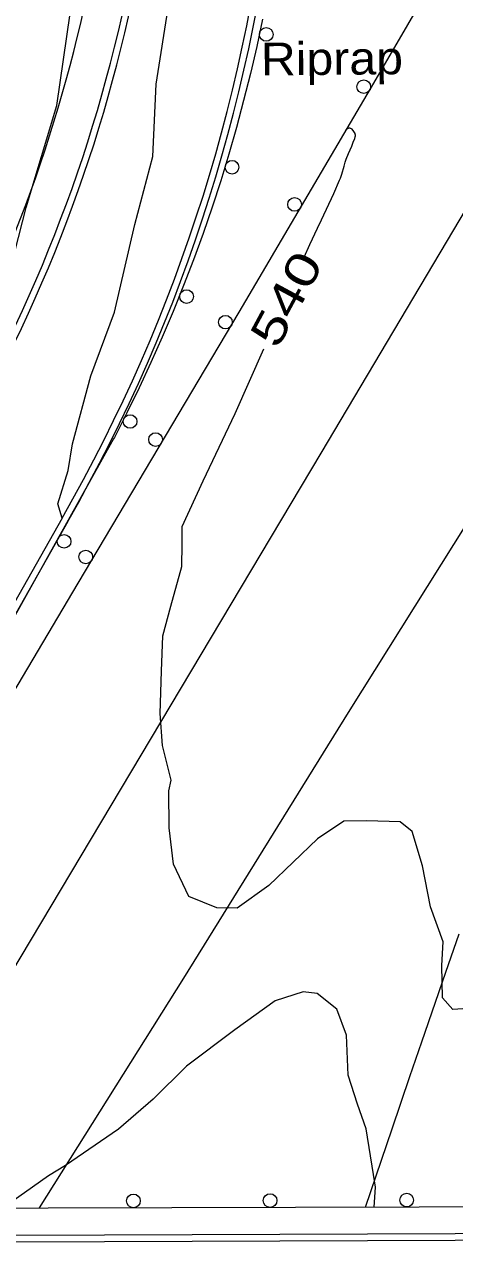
# Model space of a CAD drawing. Extents: x 2361284 to 2366480, y 6976556 to 6985346.
# Drawn here: x 2365011.7 to 2365074.7, y 6980567.9 to 6980746.5 of the extents above; entities that cross this region are included whole.
import ezdxf
from ezdxf.enums import TextEntityAlignment as Align

# ---------------------------------------------------------------- set-up
doc = ezdxf.new("R2010")
doc.units = 0
doc.header["$LTSCALE"] = 1.9
for name, color, linetype, lineweight in [('12', 7, 'Continuous', 13), ('13', 7, 'Continuous', 13), ('14', 7, 'Continuous', 13), ('17', 7, 'Continuous', 13), ('24', 7, 'Continuous', 13), ('3', 7, 'Continuous', 13)]:
    doc.layers.add(name, color=color, linetype=linetype, lineweight=lineweight)

msp = doc.modelspace()

# ---------------------------------------------------------------- linework, layer by layer
at = {"layer": '12'}
for points in [[(2365052.652, 6980712.427), (2365053.488, 6980714.249), (2365054.624, 6980716.669), (2365055.19, 6980717.88), (2365056.973, 6980721.758), (2365057.845, 6980723.706), (2365057.961, 6980723.989), (2365058.159, 6980724.569), (2365058.487, 6980725.752), (2365058.66, 6980726.333), (2365058.806, 6980726.749), (2365059.14, 6980727.579), (2365059.617, 6980728.681), (2365059.843, 6980729.231), (2365060.046, 6980729.782), (2365060.135, 6980730.058), (2365060.158, 6980730.18), (2365060.157, 6980730.262), (2365060.124, 6980730.424), (2365060.094, 6980730.505), (2365060.01, 6980730.666), (2365059.903, 6980730.826), (2365059.655, 6980731.143), (2365059.568, 6980731.221), (2365059.5, 6980731.258), (2365059.451, 6980731.275), (2365059.346, 6980731.295), (2365059.181, 6980731.289), (2365059.108, 6980731.274), (2365058.969, 6980731.223), (2365058.876, 6980731.169), (2365058.798, 6980731.102), (2365058.765, 6980731.065), (2365058.726, 6980731.004)], [(2365078.808, 6980602.528), (2365074.41, 6980602.237), (2365072.884, 6980603.932), (2365072.789, 6980608.661), (2365073.006, 6980612.144), (2365071.127, 6980617.256), (2365069.95, 6980623.236), (2365068.471, 6980628.274), (2365066.688, 6980629.695), (2365061.808, 6980629.829), (2365058.468, 6980629.817), (2365054.582, 6980627.23), (2365047.486, 6980620.401), (2365042.828, 6980617.047), (2365039.877, 6980617.119), (2365035.771, 6980618.76), (2365033.517, 6980623.52), (2365032.916, 6980628.824), (2365032.865, 6980634.243), (2365033.18, 6980635.826), (2365031.932, 6980640.864), (2365031.577, 6980645.572), (2365031.758, 6980651.794), (2365031.979, 6980656.927), (2365033.148, 6980661.277), (2365034.741, 6980667.123), (2365034.81, 6980670.364), (2365034.806, 6980672.974), (2365037.862, 6980679.654), (2365042.568, 6980689.529), (2365046.769, 6980698.979)]]:
    msp.add_lwpolyline(points, dxfattribs=at)
at = {"layer": '13'}
for points in [[(2365017.223, 6980674.187), (2365016.613, 6980676.301), (2365018.097, 6980681.166), (2365018.76, 6980685.092), (2365021.405, 6980695.028), (2365024.877, 6980704.361), (2365027.865, 6980717.19), (2365030.511, 6980727.136), (2365030.991, 6980737.732), (2365032.859, 6980749.509), (2365034.309, 6980764.075), (2365035.111, 6980772.352), (2365034.518, 6980777.917), (2365032.347, 6980790.667)], [(2365004.806, 6980691.71), (2365005.725, 6980691.859), (2365005.462, 6980694.226), (2365006.869, 6980699.73), (2365008.664, 6980706.697), (2365011.96, 6980719.679), (2365016.439, 6980734.623), (2365018.401, 6980748.092)], [(2365062.886, 6980573.286), (2365063.088, 6980576.207), (2365062.8, 6980578.065), (2365061.737, 6980584.735), (2365060.462, 6980588.363), (2365059.092, 6980592.6), (2365058.826, 6980598.448), (2365057.42, 6980602.265), (2365054.558, 6980604.548), (2365052.486, 6980604.803), (2365048.407, 6980603.499), (2365042.497, 6980599.244), (2365035.417, 6980593.915), (2365030.564, 6980589.089), (2365025.454, 6980584.71), (2365017.715, 6980579.386), (2365015.229, 6980577.873), (2365008.544, 6980573.139)]]:
    msp.add_lwpolyline(points, dxfattribs=at)
at = {"layer": '14'}
msp.add_lwpolyline([(2365228.891, 6981017.348), (2365221.949, 6981000.519), (2365217.221, 6980989.345), (2365207.569, 6980967.073), (2365197.921, 6980945.473), (2365192.993, 6980934.724), (2365185.462, 6980918.664), (2365173.834, 6980894.718), (2365163.453, 6980874.008), (2365158.189, 6980863.694), (2365150.184, 6980848.282), (2365137.889, 6980825.325), (2365129.468, 6980810.144), (2365125.183, 6980802.595), (2365118.654, 6980791.328), (2365076.346, 6980719.533), (2365055.075, 6980683.707), (2364989.163, 6980573.095)], dxfattribs=at)
at = {"layer": '17'}
for points in [[(2364966.003, 6980573.044), (2364980.945, 6980599.029), (2364996.031, 6980624.933), (2365019.574, 6980664.648), (2365043.148, 6980704.345), (2365062.839, 6980737.905), (2365082.412, 6980771.531), (2365100.49, 6980803.296), (2365118.166, 6980835.285), (2365136.491, 6980869.682), (2365153.9, 6980904.539), (2365160.027, 6980917.488), (2365166.015, 6980930.495), (2365169.287, 6980937.708), (2365172.517, 6980944.938)], [(2365046.56, 6980747.249), (2365045.708, 6980743.281), (2365044.785, 6980739.293), (2365043.793, 6980735.353), (2365042.76, 6980731.412), (2365041.628, 6980727.482), (2365040.434, 6980723.6), (2365039.171, 6980719.728), (2365037.858, 6980715.875), (2365036.454, 6980712.033), (2365035.01, 6980708.238), (2365033.467, 6980704.443), (2365031.883, 6980700.708), (2365030.227, 6980696.972), (2365028.502, 6980693.285), (2365026.717, 6980689.628), (2365024.881, 6980685.989), (2365024.763, 6980685.788), (2364993.405, 6980629.668), (2364960.871, 6980573.035)], [(2364877.659, 6980572.874), (2364937.331, 6980572.981), (2364997.013, 6980573.109), (2365069.495, 6980573.299), (2365141.988, 6980573.508), (2365191.178, 6980573.705), (2365240.378, 6980574.023), (2365247.912, 6980574.605), (2365255.423, 6980575.756)]]:
    msp.add_lwpolyline(points, dxfattribs=at)
for centre in [(2365047.103, 6980745.034), (2365061.37, 6980737.378), (2365042.094, 6980725.587), (2365051.249, 6980720.128), (2365035.439, 6980706.64), (2365041.12, 6980702.888), (2365027.185, 6980688.34), (2365030.907, 6980685.692), (2365017.524, 6980670.783), (2365020.694, 6980668.496), (2365027.657, 6980574.189), (2365047.657, 6980574.241), (2365067.658, 6980574.293)]:
    msp.add_circle(centre, 1, dxfattribs=at)
at = {"layer": '3'}
for points in [[(2365108.14, 6980719.234), (2365105.637, 6980716.462), (2365104.48, 6980714.999), (2365099.535, 6980708.077), (2365097.162, 6980704.56), (2365093.729, 6980699.196), (2365089.874, 6980692.419), (2365088.451, 6980690.289), (2365085.477, 6980686.114), (2365079.417, 6980677.837), (2365076.563, 6980673.581), (2365059.067, 6980645.694), (2365034.975, 6980606.802), (2365013.864, 6980573.16)], [(2365017.223, 6980674.187), (2365017.223, 6980674.187), (2364990.334, 6980626.659), (2364959.031, 6980573.037)], [(2365018.056, 6980673.71), (2365018.058, 6980673.715), (2364991.168, 6980626.177), (2364959.856, 6980572.556)], [(2365061.626, 6980573.284), (2365065.511, 6980584.763), (2365068.121, 6980592.409), (2365069.868, 6980597.503), (2365073.378, 6980607.687), (2365075.335, 6980613.319)], [(2364877.966, 6980568.887), (2364878.007, 6980568.888), (2365023.442, 6980569.2), (2365151.764, 6980569.691), (2365257.426, 6980570.175), (2365257.339, 6980570.17)], [(2364878.006, 6980567.927), (2364878.006, 6980567.928), (2365023.441, 6980568.24), (2365151.763, 6980568.731), (2365257.435, 6980569.215), (2365257.434, 6980569.215)]]:
    msp.add_lwpolyline(points, dxfattribs=at)
for centre, radius, start, end in [((2364809.715, 6980796.706), 221.751, 334.20191, 13.91623), ((2364809.715, 6980796.706), 222.712, 334.20191, 13.91623), ((2364806.686, 6980796.539), 219.006, 328.29674, 4.26825), ((2364808.917, 6980793.379), 239.996, 330.22188, 354.8543), ((2364808.917, 6980793.379), 240.956, 330.22188, 354.8543)]:
    msp.add_arc(centre, radius, start, end, dxfattribs=at)

# ---------------------------------------------------------------- texts
at = {"layer": '12', "width": 1.35}
msp.add_text(' 540 ', height=4.8, rotation=61.747, dxfattribs=at).set_placement((2365052.15, 6980705.164), align=Align.CENTER)
at = {"layer": '24', "width": 1.1}
msp.add_text('Riprap', height=4.799, rotation=0.545, dxfattribs=at).set_placement((2365046.338, 6980739.018))

doc.saveas('drawing.dxf')
